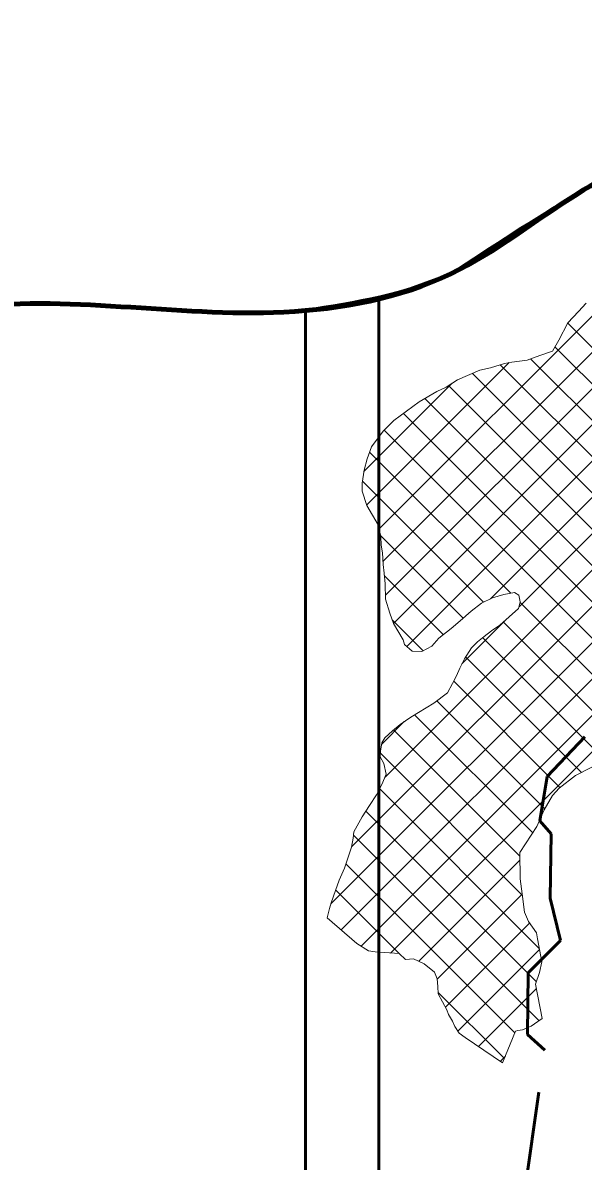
# Model space of a CAD drawing. Extents: x -1643653 to 4543381, y 1624270 to 13878484.
# Drawn here: x 626625 to 630090, y 8973365 to 8980406 of the extents above; entities that cross this region are included whole.
import ezdxf

# ---------------------------------------------------------------- set-up
doc = ezdxf.new("R2010")
doc.units = 0
doc.header["$LTSCALE"] = 200
doc.linetypes.add('MEDIUM_DASHED', pattern=[4.5, 3, -1.5])
for name, color, linetype, lineweight in [('1', 7, 'Continuous', 13), ('26', 7, 'Continuous', 106), ('27', 7, 'Continuous', 53), ('28', 7, 'Continuous', 53), ('29', 7, 'Continuous', 13)]:
    doc.layers.add(name, color=color, linetype=linetype, lineweight=lineweight)

msp = doc.modelspace()

# ---------------------------------------------------------------- linework, layer by layer
at = {"layer": '1', "lineweight": 25}
msp.add_spline([(814781, 9009175.5), (814787.2, 9009173.4), (814796.9, 9009173.4), (814799.4, 9009172.4), (814805.1, 9009174.5), (814805.6, 9009176.5), (814811.7, 9009179.5), (814811.7, 9009179.5), (814801.5, 9009181), (814790.7, 9009181.5), (814784.1, 9009183.1), (814777.4, 9009185.1), (814778.4, 9009175.5)], degree=3, dxfattribs=at)
at = {"layer": '26'}
msp.add_spline([(593042.9, 8976356.4), (593459.4, 8976419.7), (594161.8, 8976760.1), (594545.8, 8977114.6), (594814.3, 8977291.5), (596052.8, 8977846), (596780.5, 8978160.9), (597647.4, 8978322.7), (598691.5, 8978280.2), (599825, 8978301), (600207.2, 8978324.8), (600219.9, 8978324.8), (601225.9, 8978295.2), (602040.5, 8978228.3), (602729, 8978352.6), (603275.7, 8978615.7), (603826.1, 8978691.5), (605382.2, 8979104.7), (606925.6, 8979530.7), (607614.7, 8979782.2), (608494.2, 8979905.8), (609628.7, 8980104.6), (610966.5, 8980200.8), (612239.3, 8980081.1), (613131.4, 8980179.2), (614149.6, 8980073.3), (614581.8, 8979931.6), (616361, 8979275.7), (617566.6, 8978533.2), (618237.8, 8977881.9), (618833.2, 8977319.9), (619759.6, 8976743.8), (620623, 8976295.2), (621512.5, 8975960.9), (621945, 8975870.1), (622544.2, 8975982.1), (622735.8, 8976070.3), (623374, 8976322), (623974.5, 8976675.6), (624627.1, 8977219.8), (625050.7, 8977803), (625410.5, 8978361.1), (625972.2, 8978587.6), (626239.9, 8978637.4), (628239.2, 8978616.5), (629272.1, 8978853.8), (630051.8, 8979346.6), (630703.5, 8979738.1), (631164.1, 8980105), (631534.8, 8980357.8), (632185.7, 8980596.8), (632989, 8980758.8), (633690, 8980870.4), (634328.2, 8981109.3), (634980.1, 8981526.3), (636460.7, 8982117.9), (637495.4, 8982660.5), (638159.4, 8982975.7), (638593.8, 8983228.2), (639449.6, 8983669.8), (641371.6, 8983483.9), (642032.9, 8983315.8), (642528.8, 8983186.6), (643277.3, 8982687.6), (644168, 8982544), (644675.9, 8982274.9), (645321.7, 8981636.4), (645853, 8981011.1), (646805.1, 8980473.1), (647606.1, 8980240.8), (648482.7, 8979868.5), (649626.6, 8979469.5), (650871.6, 8978943), (651404, 8978495.7), (652521.8, 8977995.2), (653308.2, 8977445.1), (653712.6, 8976883.9), (654308.9, 8976487.2), (655070.4, 8976039), (655983.7, 8975399.4)], degree=3, dxfattribs=at)
at = {"layer": '27'}
for p, q in [((628826.1, 8978691), (629272.1, 8978853.8)), ((628826.1, 8978691), (628372, 8978627.3)), ((628826.1, 8968296.3), (628826.1, 8978691.1)), ((628826.1, 8968296.3), (628826.1, 8978691.1))]:
    msp.add_line(p, q, dxfattribs=at)
at = {"layer": '27', "linetype": 'MEDIUM_DASHED'}
msp.add_lwpolyline([(629353.5, 8970524.8), (629852.6, 8974051.9), (629745, 8974148.5), (629748.5, 8974530.3), (629949, 8974731), (629885.7, 8974991.4), (629892.7, 8975389.1), (629822.4, 8975470.1), (629866.9, 8975743.4), (630099.1, 8975989.8)], dxfattribs=at)
at = {"layer": '27'}
for points in [[(629272.1, 8978853.8), (630051.8, 8979346.6), (630703.5, 8979738.1), (631164.1, 8980105), (631534.8, 8980357.8), (632185.7, 8980596.8), (632989, 8980758.8), (633690, 8980870.4), (634328.2, 8981109.3), (634685, 8981342.6)], [(628372, 8978627.3), (628239.2, 8978616.5), (626239.9, 8978637.4), (625972.2, 8978587.6), (625410.5, 8978361.1), (625050.7, 8977803), (624627.1, 8977219.8), (623974.5, 8976675.6), (623374, 8976322), (622735.8, 8976070.3), (622544.2, 8975982.1), (622261.6, 8975895.3)]]:
    msp.add_spline(points, degree=3, dxfattribs=at)
at = {"layer": '28'}
msp.add_line((628372, 8978627.3), (628372, 8968377.2), dxfattribs=at)
msp.add_lwpolyline([(631131.8, 8968184.4), (630989.4, 8967773.4), (630929.5, 8967712.3), (630472.9, 8967544.1), (630294.1, 8967478.2), (630215.6, 8967482.2), (629123.7, 8968016), (629092.4, 8968039.6), (628891.8, 8968263.1), (628834.9, 8968294.7), (628372, 8968377.2), (628372, 8978627.3)], dxfattribs=at)
msp.add_lwpolyline([(631131.8, 8968184.4), (630989.4, 8967773.4), (630929.5, 8967712.3), (630472.9, 8967544.1), (630294.1, 8967478.2), (630215.6, 8967482.2), (629123.7, 8968016), (629092.4, 8968039.6), (628891.8, 8968263.1), (628834.9, 8968294.7), (628372, 8968377.2), (628372, 8978627.3)], dxfattribs=at)
for points in [[(644540.6, 8982372.7), (644168, 8982544), (643277.3, 8982687.6), (642528.8, 8983186.6), (642032.9, 8983315.8), (641371.6, 8983483.9), (639449.6, 8983669.8), (638593.8, 8983228.2), (638159.4, 8982975.7), (637495.4, 8982660.5), (636460.7, 8982117.9), (634980.1, 8981526.3), (634328.2, 8981109.3), (633690, 8980870.4), (632989, 8980758.8), (632185.7, 8980596.8), (631534.8, 8980357.8), (631164.1, 8980105), (630703.5, 8979738.1), (630051.8, 8979346.6), (629272.1, 8978853.8), (628372, 8978627.3)], [(628372, 8978627.3), (628239.2, 8978616.5), (626239.9, 8978637.4), (625972.2, 8978587.6), (625410.5, 8978361.1), (625050.7, 8977803), (624627.1, 8977219.8), (623974.5, 8976675.6), (623374, 8976322), (622735.8, 8976070.3), (622544.2, 8975982.1), (621945, 8975870.1), (621512.5, 8975960.9), (620623, 8976295.2), (619759.6, 8976743.8), (618833.2, 8977319.9), (618237.8, 8977881.9), (617566.6, 8978533.2), (616361, 8979275.7), (614581.8, 8979931.6), (614149.6, 8980073.3), (613948.8, 8980121)], [(628372, 8978627.3), (628239.2, 8978616.5), (626239.9, 8978637.4), (625972.2, 8978587.6), (625410.5, 8978361.1), (625050.7, 8977803), (624627.1, 8977219.8), (623974.5, 8976675.6), (623374, 8976322), (622735.8, 8976070.3), (622544.2, 8975982.1), (621945, 8975870.1), (621512.5, 8975960.9), (620623, 8976295.2), (619759.6, 8976743.8), (618833.2, 8977319.9), (618237.8, 8977881.9), (617566.6, 8978533.2), (616361, 8979275.7), (614581.8, 8979931.6), (614149.6, 8980073.3), (613948.8, 8980121)]]:
    msp.add_spline(points, degree=3, dxfattribs=at)
at = {"layer": '29'}
for p, q in [((628658.2, 8975309.9), (633337.4, 8979989.1)), ((628865, 8975741.2), (633034.5, 8979910.7)), ((628529.7, 8974956.9), (633419, 8979846.2)), ((628593.1, 8974795.7), (633563.8, 8979766.5)), ((628717, 8974695.2), (633702.7, 8979680.9)), ((628899.2, 8974652.8), (633900.7, 8979654.4)), ((629693.1, 8976793.8), (632411.1, 8979511.8)), ((628828.3, 8977276.1), (630406.1, 8978853.9)), ((628851.6, 8977074.8), (630607.6, 8978830.8)), ((628867, 8976865.7), (630728.7, 8978727.5)), ((628916.2, 8976690.4), (630836, 8978610.2)), ((629517.4, 8976842.6), (631283.7, 8978608.9)), ((628998.5, 8976548.2), (631034.2, 8978584)), ((631571.7, 8976969.2), (629993.9, 8978547)), ((631450.7, 8976865.6), (629915.2, 8978401.2)), ((631360.7, 8976731.1), (629764.2, 8978327.7)), ((628751.5, 8977423.7), (629631.7, 8978304)), ((632256.1, 8975611.3), (629576.8, 8978290.6)), ((628733.8, 8977630.6), (629280.1, 8978176.9)), ((632101.2, 8975541.7), (629405.3, 8978237.6)), ((631938.3, 8975480.1), (629256.6, 8978161.7)), ((631929.9, 8975263.9), (629111.5, 8978082.3)), ((632019.9, 8974949.4), (628979.1, 8977990.2)), ((631867.7, 8974877.2), (628858.7, 8977886.1)), ((629642.4, 8976877.9), (628769.4, 8977750.9)), ((629474.1, 8976821.8), (628724.8, 8977571)), ((629348.1, 8976723.2), (628837.9, 8977233.4)), ((629225.6, 8976621.2), (628860.2, 8976986.7)), ((631151.8, 8975368.6), (629700, 8976820.4)), ((629099.9, 8976522.4), (628908.6, 8976713.7)), ((629340.4, 8976441.1), (629616.2, 8976716.9)), ((630818, 8975477.9), (629596.6, 8976699.3)), ((630240.5, 8975830.8), (629468.8, 8976602.5)), ((630078.4, 8975768.4), (629362.9, 8976483.9)), ((629945.6, 8975676.7), (629289.1, 8976333.3)), ((629853.3, 8975544.5), (629185.3, 8976212.5)), ((628844.3, 8975945), (628982.9, 8976083.6)), ((629777.5, 8975395.8), (629047.7, 8976125.6)), ((629697.4, 8975251.4), (628916.2, 8976032.6)), ((629712.7, 8975011.5), (628835.8, 8975888.4)), ((629818.1, 8974681.6), (628831.6, 8975668.2)), ((629799.3, 8974476), (628746, 8975529.3)), ((629816.7, 8974234), (628670.1, 8975380.7)), ((629072.9, 8974602), (629697.8, 8975227)), ((629666.6, 8974159.6), (628622.9, 8975203.4)), ((628952.5, 8974649.2), (628559.8, 8975041.9)), ((629187.1, 8974491.7), (629712, 8975016.7)), ((628509.7, 8974867.5), (628506.7, 8974870.5)), ((629238, 8974318.2), (629758.9, 8974839)), ((629314.4, 8974170), (629819.3, 8974675)), ((629602.2, 8973999.5), (629193.3, 8974408.5)), ((629442.7, 8974073.9), (629799.8, 8974430.9)), ((629576.3, 8973982.9), (629608.5, 8974015.2))]:
    msp.add_line(p, q, dxfattribs=at)
at = {"layer": '29', "lineweight": 53}
msp.add_line((628372, 8978627.3), (628372, 8968377.2), dxfattribs=at)
at = {"layer": '29'}
for points in [[(629995.3, 8978549.7), (630060.2, 8978619.8), (630108, 8978671.3)], [(629995.3, 8978549.7), (629939.8, 8978443.2), (629899.8, 8978374.8), (629822, 8978348.7), (629742.9, 8978320), (629648.7, 8978306.7), (629604.1, 8978299.5), (629516.1, 8978270.9), (629451.1, 8978257.4), (629311.9, 8978197.4), (629241.6, 8978152.1), (629185.4, 8978124.5), (629075.5, 8978061.8), (628919.4, 8977945.9), (628852.8, 8977880.3), (628780.8, 8977784.1), (628754.8, 8977708), (628735.2, 8977639.4), (628723.1, 8977559.4), (628722.7, 8977509.7), (628752.6, 8977420.5), (628822.9, 8977300.3), (628838.9, 8977229), (628841, 8977175.5), (628848.3, 8977128.4), (628852.8, 8977054.6), (628858.8, 8977002.3), (628864.6, 8976934.9), (628867.7, 8976842), (628895.1, 8976755.3), (628916.2, 8976690.2), (628976.5, 8976589.2), (628985.2, 8976559.9), (629031.9, 8976518.8), (629091.7, 8976518.4), (629154.3, 8976549.7), (629198, 8976599), (629273.5, 8976659.5), (629328.5, 8976706.1), (629397.7, 8976766.7), (629461.7, 8976815.8), (629529.4, 8976848.4), (629598.3, 8976870.7), (629665.8, 8976881.7), (629691.1, 8976866.2), (629700.9, 8976824.2), (629690.5, 8976783.5), (629575.2, 8976680.1), (629522.7, 8976644.9), (629477.9, 8976609.6), (629437, 8976578.1), (629398.5, 8976540.2), (629356, 8976473.1), (629327.6, 8976414.8), (629305.6, 8976366.6), (629282.3, 8976319.7), (629251.4, 8976262.7), (629166.9, 8976198.5), (629025, 8976111.8), (628957.3, 8976066.5), (628909.9, 8976027.4), (628863.7, 8975983.2), (628845.7, 8975952.8), (628836.4, 8975900.7), (628834.9, 8975866.4), (628856.2, 8975824.3), (628872.2, 8975758), (628845, 8975694.6), (628812.7, 8975631.2), (628768.9, 8975565.4), (628723.9, 8975494.5), (628672.3, 8975402), (628668.2, 8975362.6), (628657.6, 8975306.7), (628628.9, 8975221.7), (628614.6, 8975178.5), (628580.9, 8975102.4), (628558.8, 8975039), (628531.5, 8974962.9), (628521.1, 8974928.6), (628506.6, 8974870.2)], [(629836.5, 8974246.8), (629793.9, 8974460.3), (629818.6, 8974532.6), (629833.1, 8974597.4), (629807.5, 8974741.3), (629800.2, 8974778.3), (629752.3, 8974848.6), (629727.3, 8974904.8), (629711.7, 8975019.4), (629699.6, 8975111.1), (629697.1, 8975274), (629733.1, 8975328.4), (629803.9, 8975436), (629849.2, 8975537.5), (629900.8, 8975626.1), (629940.6, 8975672.9), (630041.7, 8975749.7), (630142.6, 8975801.1)], [(628506.6, 8974870.2), (628689.9, 8974712.3), (628763.4, 8974665.9), (628804, 8974659.3), (628952.8, 8974649.2), (628991.9, 8974612), (629041.6, 8974616.7), (629107.5, 8974585.7), (629169.5, 8974534.3), (629187, 8974493.5), (629190.4, 8974445.1), (629193.9, 8974400.6), (629246.6, 8974302.2), (629256.5, 8974271.6), (629281.7, 8974231.9), (629296.7, 8974197.5), (629323.1, 8974156.6), (629361, 8974129.6), (629591.4, 8973972.6)], [(629591.4, 8973972.6), (629670.5, 8974169.2), (629685.8, 8974174.2), (629713.8, 8974177.8), (629768.7, 8974200.2), (629787.9, 8974215.4), (629836.5, 8974246.8)]]:
    msp.add_lwpolyline(points, dxfattribs=at)
at = {"layer": '29', "lineweight": 53}
msp.add_spline([(644540.6, 8982372.7), (644168, 8982544), (643277.3, 8982687.6), (642528.8, 8983186.6), (642032.9, 8983315.8), (641371.6, 8983483.9), (639449.6, 8983669.8), (638593.8, 8983228.2), (638159.4, 8982975.7), (637495.4, 8982660.5), (636460.7, 8982117.9), (634980.1, 8981526.3), (634328.2, 8981109.3), (633690, 8980870.4), (632989, 8980758.8), (632185.7, 8980596.8), (631534.8, 8980357.8), (631164.1, 8980105), (630703.5, 8979738.1), (630051.8, 8979346.6), (629272.1, 8978853.8), (628372, 8978627.3)], degree=3, dxfattribs=at)

doc.saveas('drawing.dxf')
